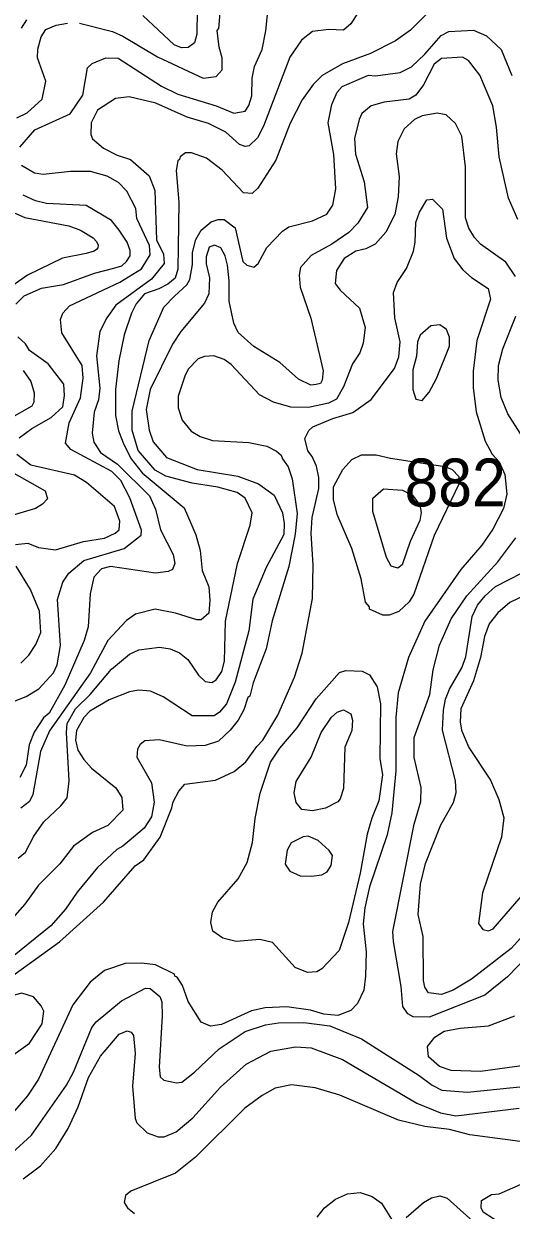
# Model space of a CAD drawing. Extents: x 673.3 to 698.5, y 6984.3 to 7012.3.
# Drawn here: x 685.618 to 686.433, y 6999.315 to 7001.299 of the extents above; entities that cross this region are included whole.
import ezdxf

# ---------------------------------------------------------------- set-up
doc = ezdxf.new("R2010")
doc.units = 0
doc.header["$LTSCALE"] = 0.032
doc.layers.add('1', color=7, linetype='Continuous', lineweight=25)
doc.layers.add('2', color=7, linetype='Continuous', lineweight=13)
doc.layers.add('21', color=7, linetype='Continuous')

msp = doc.modelspace()

# ---------------------------------------------------------------- linework, layer by layer
at = {"layer": '1'}
for points in [[(685.7112, 7001.2996), (685.7665, 7001.2857), (685.7835, 7001.278), (685.8415, 7001.2433), (685.9178, 7001.2077), (685.9395, 7001.2108), (685.9495, 7001.2218), (685.9495, 7001.2418), (685.9447, 7001.2594), (685.9414, 7001.2872), (685.9439, 7001.2905), (685.9462, 7001.317)], [(685.6063, 7001.1416), (685.6234, 7001.1497), (685.6483, 7001.1729), (685.6546, 7001.203), (685.6409, 7001.2418), (685.6414, 7001.256), (685.6471, 7001.277), (685.6547, 7001.2891), (685.6722, 7001.2965), (685.691, 7001.2996)], [(686.4446, 7000.9714), (686.4287, 7001.0069), (686.4129, 7001.076), (686.4089, 7001.1259), (686.4024, 7001.1617), (686.3809, 7001.2128), (686.3617, 7001.2375), (686.3518, 7001.2428), (686.3168, 7001.2409), (686.3044, 7001.2309), (686.2868, 7001.1965), (686.2735, 7001.1792), (686.2628, 7001.1724), (686.2207, 7001.1677), (686.199, 7001.1613), (686.1833, 7001.1489), (686.1787, 7001.1388), (686.1713, 7001.1069), (686.173, 7001.0805), (686.1874, 7001.0347), (686.1928, 7000.9913), (686.1769, 7000.9652), (686.1615, 7000.9498), (686.133, 7000.9301), (686.0988, 7000.9114), (686.081, 7000.8913), (686.0784, 7000.8782), (686.0804, 7000.8584), (686.0978, 7000.8066), (686.1189, 7000.7187)], [(685.6043, 7000.8297), (685.6183, 7000.8438), (685.6473, 7000.8566), (685.6845, 7000.8631), (685.7363, 7000.882), (685.7687, 7000.8903), (685.7817, 7000.8938), (685.7898, 7000.9014), (685.7956, 7000.9107), (685.7956, 7000.9198), (685.7905, 7000.9334), (685.7774, 7000.9535), (685.7646, 7000.9698), (685.7219, 7000.9951), (685.6558, 7000.9983), (685.6374, 7001.0026), (685.6168, 7001.012)], [(686.1189, 7000.7187), (686.1172, 7000.7028), (686.1143, 7000.6975), (686.1072, 7000.6956), (686.098, 7000.6946), (686.0774, 7000.7047), (686.0462, 7000.7322), (686.0028, 7000.7591), (685.9764, 7000.7826), (685.9695, 7000.7982), (685.9617, 7000.8349), (685.9617, 7000.8691), (685.9585, 7000.8951), (685.9547, 7000.9107), (685.9473, 7000.9244), (685.9368, 7000.9287), (685.9281, 7000.925), (685.9228, 7000.9093), (685.9227, 7000.8974), (685.9283, 7000.874), (685.9275, 7000.8472), (685.9202, 7000.8316), (685.8807, 7000.784), (685.8666, 7000.7632), (685.8293, 7000.6871), (685.8225, 7000.6541), (685.8274, 7000.6193), (685.8341, 7000.5999), (685.8564, 7000.5734), (685.9077, 7000.5538), (685.9761, 7000.5424), (686.0103, 7000.5294), (686.0366, 7000.5105), (686.0506, 7000.4809), (686.0537, 7000.4636), (686.0528, 7000.4452), (686.0235, 7000.3897), (686.0011, 7000.3369), (685.9943, 7000.2841), (685.9716, 7000.1981), (685.9568, 7000.1621), (685.9451, 7000.1478), (685.9361, 7000.1416), (685.8993, 7000.1416), (685.851, 7000.1737), (685.8298, 7000.1831), (685.8099, 7000.1848), (685.7949, 7000.1819), (685.7604, 7000.1688), (685.7285, 7000.1495), (685.7182, 7000.1389), (685.7061, 7000.1171), (685.7044, 7000.1014), (685.7084, 7000.0842), (685.7182, 7000.0687), (685.731, 7000.0546), (685.772, 7000.0216), (685.7817, 7000.0053), (685.7834, 6999.9839), (685.7584, 6999.9586), (685.7325, 6999.947), (685.7009, 6999.9239), (685.6781, 6999.8946), (685.6423, 6999.8588), (685.6196, 6999.8269), (685.5903, 6999.794)], [(685.6102, 7000.6068), (685.6313, 7000.6223), (685.6634, 7000.6407), (685.6829, 7000.6584), (685.6857, 7000.6771), (685.6849, 7000.6965), (685.6587, 7000.7304), (685.6276, 7000.7527), (685.6205, 7000.7637), (685.6081, 7000.7755)], [(685.6042, 7000.428), (685.6244, 7000.4306), (685.6425, 7000.4234), (685.6707, 7000.4194), (685.7177, 7000.4332), (685.7529, 7000.4388), (685.7708, 7000.4469), (685.7776, 7000.453), (685.7784, 7000.4671), (685.7696, 7000.4915), (685.7229, 7000.5321), (685.7024, 7000.544), (685.6295, 7000.5611), (685.6063, 7000.5785)], [(685.6129, 7000.2301), (685.626, 7000.2431), (685.6379, 7000.2612), (685.6465, 7000.2812), (685.6441, 7000.3167), (685.6293, 7000.3528), (685.6049, 7000.3919)], [(686.5193, 6999.8481), (686.433, 6999.7529), (686.3669, 6999.7018), (686.336, 6999.683), (686.3168, 6999.6759), (686.2948, 6999.6786), (686.2889, 6999.688), (686.2868, 6999.6996), (686.2859, 6999.773), (686.2778, 6999.8098), (686.2818, 6999.8606), (686.2899, 6999.8948), (686.3156, 6999.9594), (686.337, 6999.9972), (686.3412, 7000.0137), (686.3401, 7000.0331), (686.3185, 7000.1177), (686.3198, 7000.1515), (686.3233, 7000.1698), (686.3298, 7000.1863), (686.3509, 7000.2219), (686.3576, 7000.2404), (686.368, 7000.3078), (686.3772, 7000.3267), (686.3895, 7000.3422), (686.4072, 7000.3582), (686.4734, 7000.3918)], [(685.6167, 6999.3681), (685.6455, 6999.3897), (685.6712, 6999.4187), (685.6923, 6999.4521), (685.7087, 6999.4883), (685.7261, 6999.5375), (685.7459, 6999.5728), (685.7774, 6999.6096), (685.791, 6999.6154), (685.7977, 6999.6131), (685.8013, 6999.6073), (685.8042, 6999.5776), (685.7996, 6999.5225), (685.8044, 6999.4688), (685.8071, 6999.4615), (685.8241, 6999.4445), (685.8426, 6999.4381), (685.8529, 6999.4382), (685.873, 6999.4464), (685.9008, 6999.4699), (685.9469, 6999.5209), (685.9897, 6999.5594), (686.0311, 6999.5811)], [(686.0311, 6999.5811), (686.0722, 6999.5886), (686.0985, 6999.587), (686.1509, 6999.5673), (686.2755, 6999.4944), (686.3148, 6999.478), (686.3406, 6999.473), (686.4468, 6999.486)]]:
    msp.add_lwpolyline(points, dxfattribs=at)
at = {"layer": '2'}
for points in [[(685.6111, 7001.0924), (685.636, 7001.1213), (685.6955, 7001.1484), (685.7166, 7001.1795), (685.7242, 7001.2249), (685.7323, 7001.2321), (685.7552, 7001.2418), (685.7758, 7001.241), (685.8481, 7001.1945), (685.8754, 7001.1811), (685.9398, 7001.1615), (685.9691, 7001.1492), (685.9881, 7001.1528), (685.9942, 7001.1621), (685.9991, 7001.1784), (686, 7001.2079), (686.0039, 7001.2272), (686.0164, 7001.2556), (686.0229, 7001.2871), (686.0275, 7001.3306)], [(685.9081, 7001.3216), (685.9072, 7001.2815), (685.9037, 7001.267), (685.8931, 7001.2592), (685.8818, 7001.2582), (685.8696, 7001.2637), (685.8167, 7001.3127)], [(686.2958, 7001.3193), (686.2646, 7001.2882), (686.2397, 7001.27), (686.1977, 7001.249), (686.1512, 7001.2315), (686.1169, 7001.2121), (686.102, 7001.1969), (686.0835, 7001.1713), (686.0634, 7001.1325), (686.0397, 7001.0706), (686.0093, 7001.0241), (685.9999, 7001.0148), (685.9855, 7001.016), (685.9499, 7001.0541), (685.9237, 7001.074), (685.8982, 7001.083), (685.8882, 7001.083), (685.8795, 7001.0764), (685.8786, 7001.0719), (685.8753, 7001.0698), (685.873, 7001.0535), (685.877, 7001.0002), (685.8753, 7000.8884), (685.8709, 7000.8734), (685.8588, 7000.8635), (685.8435, 7000.8554), (685.8198, 7000.8473), (685.806, 7000.8303), (685.7982, 7000.8151), (685.7857, 7000.7786), (685.7768, 7000.7351), (685.7712, 7000.6874), (685.7712, 7000.6439), (685.7764, 7000.6183), (685.7851, 7000.5952), (685.7976, 7000.5715), (685.816, 7000.5478), (685.8862, 7000.4897), (685.8972, 7000.4641), (685.9059, 7000.4444), (685.9127, 7000.4183), (685.9162, 7000.3849), (685.9275, 7000.3572), (685.9292, 7000.3351), (685.9276, 7000.3137), (685.9147, 7000.3023), (685.9074, 7000.3021), (685.8719, 7000.3135), (685.8377, 7000.3199), (685.8049, 7000.3116), (685.7894, 7000.3014), (685.7585, 7000.2675), (685.7294, 7000.2139), (685.6607, 7000.1169), (685.6458, 7000.0824), (685.6328, 7000.0102), (685.6272, 6999.9987), (685.6128, 6999.9876)], [(685.6224, 7001.305), (685.6136, 7001.2913)], [(686.1777, 7001.3187), (686.1651, 7001.2986), (686.1528, 7001.2882), (686.1284, 7001.289), (686.1008, 7001.286), (686.0824, 7001.2712), (686.0627, 7001.2426), (686.0186, 7001.1276), (686.0087, 7001.1081), (685.9951, 7001.0947), (685.9882, 7001.0937), (685.9787, 7001.097), (685.9558, 7001.1176), (685.927, 7001.1317), (685.8911, 7001.1428), (685.8386, 7001.1658)], [(685.9884, 7000.5058), (685.9748, 7000.5153), (685.9425, 7000.5243), (685.8996, 7000.5309), (685.8553, 7000.5425), (685.8374, 7000.5525), (685.8089, 7000.5852), (685.7989, 7000.6194), (685.7989, 7000.6509), (685.8273, 7000.7693), (685.8522, 7000.8251), (685.8701, 7000.8433), (685.8908, 7000.8624), (685.8957, 7000.8713), (685.8998, 7000.8963), (685.8999, 7000.9163), (685.9058, 7000.9378), (685.9148, 7000.9537), (685.9314, 7000.9674), (685.9432, 7000.9713), (685.9529, 7000.9713), (685.9712, 7000.9578), (685.9841, 7000.9015), (685.9908, 7000.8951), (686.0025, 7000.8918), (686.0101, 7000.8979), (686.0242, 7000.9245), (686.0507, 7000.9521), (686.0614, 7000.9592), (686.1007, 7000.9692), (686.1246, 7000.9805), (686.1351, 7000.9953), (686.14, 7001.023), (686.1368, 7001.08), (686.1271, 7001.1333), (686.1331, 7001.1637), (686.1424, 7001.1846), (686.1507, 7001.1938), (686.1946, 7001.2125), (686.2063, 7001.2117), (686.2474, 7001.2171), (686.2663, 7001.2266), (686.2888, 7001.248), (686.3159, 7001.2793), (686.3288, 7001.2859), (686.3705, 7001.2882), (686.3918, 7001.2784), (686.4167, 7001.2558), (686.4341, 7001.2123)], [(685.8386, 7001.1658), (685.7939, 7001.1767), (685.7715, 7001.1735), (685.7409, 7001.1541), (685.7305, 7001.133), (685.7297, 7001.1138), (685.7325, 7001.1061), (685.7511, 7001.0905), (685.7741, 7001.0791), (685.7966, 7001.0719), (685.8273, 7001.0447), (685.8373, 7001.0201), (685.84, 7000.9374), (685.8514, 7000.9135), (685.8526, 7000.8977), (685.8312, 7000.8719), (685.772, 7000.8281), (685.7566, 7000.8072), (685.7452, 7000.7844), (685.7394, 7000.7437), (685.745, 7000.6897), (685.7426, 7000.67), (685.7354, 7000.6493), (685.7321, 7000.6144), (685.735, 7000.5993), (685.7463, 7000.5819), (685.7747, 7000.5624), (685.828, 7000.5097), (685.838, 7000.4874), (685.8463, 7000.4529), (685.8676, 7000.4116), (685.8705, 7000.3966), (685.8666, 7000.3867), (685.8594, 7000.3831), (685.8384, 7000.3803), (685.7631, 7000.3916), (685.7476, 7000.3873), (685.7349, 7000.3735), (685.7288, 7000.346), (685.7255, 7000.2906), (685.7189, 7000.2675), (685.6863, 7000.1928), (685.6602, 7000.1465), (685.6506, 7000.1383), (685.635, 7000.1144), (685.6269, 7000.0932), (685.6219, 7000.0591), (685.6111, 7000.0388)], [(686.4403, 7000.8762), (686.4243, 7000.9004), (686.3822, 7000.9304), (686.3718, 7000.9412), (686.3622, 7000.957), (686.3567, 7000.9745), (686.3566, 7001.0597), (686.3509, 7001.1107), (686.3401, 7001.1319), (686.3247, 7001.1465), (686.3092, 7001.149), (686.2845, 7001.145), (686.2714, 7001.1387), (686.2542, 7001.1231), (686.2436, 7001.102), (686.2411, 7001.0812), (686.2459, 7001.0431), (686.2443, 7001.0092), (686.2386, 7000.9799), (686.2238, 7000.9501), (686.2059, 7000.9301), (686.1902, 7000.9225), (686.1732, 7000.9184), (686.154, 7000.9062), (686.1409, 7000.8861), (686.1386, 7000.8646), (686.1474, 7000.8532), (686.1797, 7000.8235), (686.189, 7000.7907), (686.1856, 7000.7647), (686.18, 7000.7486), (686.1676, 7000.7302), (686.1525, 7000.6919), (686.1409, 7000.6711), (686.1279, 7000.6645), (686.0942, 7000.6572), (686.0646, 7000.6579), (686.0357, 7000.6664), (686.0121, 7000.6784), (685.9647, 7000.7289), (685.953, 7000.7372), (685.9359, 7000.7434), (685.92, 7000.7427), (685.9097, 7000.7385), (685.8931, 7000.7212), (685.887, 7000.7098), (685.8762, 7000.6763), (685.876, 7000.6565), (685.8826, 7000.6362), (685.898, 7000.6175), (685.9131, 7000.6089), (685.9334, 7000.6023), (685.9941, 7000.5985), (686.0242, 7000.5925), (686.0407, 7000.5843), (686.0486, 7000.5774), (686.0504, 7000.5712), (686.06, 7000.5581), (686.0668, 7000.538), (686.075, 7000.48), (686.0717, 7000.4457), (686.061, 7000.3914), (686.0334, 7000.3004), (686.0233, 7000.2538), (686.0017, 7000.1967), (685.9961, 7000.1748), (685.9929, 7000.1724), (685.986, 7000.152), (685.9767, 7000.1348), (685.963, 7000.1176), (685.9434, 7000.0996), (685.9213, 7000.092), (685.8911, 7000.0912), (685.8441, 7000.1017), (685.8201, 7000.1), (685.8125, 7000.0941), (685.8078, 7000.0862), (685.807, 7000.0726), (685.8315, 7000.0298), (685.8362, 6999.9977), (685.8314, 6999.9731), (685.819, 6999.9541), (685.7833, 6999.9239), (685.7733, 6999.9183)], [(685.585, 7000.1597), (685.6215, 7000.1742), (685.643, 7000.1872), (685.6675, 7000.2137), (685.6734, 7000.2271), (685.6791, 7000.2594), (685.6743, 7000.3362), (685.683, 7000.3651), (685.6932, 7000.3805), (685.718, 7000.4016), (685.7859, 7000.4214), (685.8144, 7000.4436), (685.815, 7000.4521), (685.7953, 7000.5064), (685.7799, 7000.5352), (685.7649, 7000.5502), (685.6963, 7000.587), (685.6876, 7000.5976), (685.6936, 7000.6315), (685.7125, 7000.6734), (685.7173, 7000.706), (685.7157, 7000.7276), (685.6817, 7000.7821), (685.6791, 7000.8042), (685.683, 7000.8148), (685.694, 7000.8274), (685.7787, 7000.8669), (685.8149, 7000.8889), (685.8295, 7000.9125), (685.8279, 7000.9283), (685.807, 7000.9732), (685.8055, 7000.9901), (685.7904, 7001.019), (685.7763, 7001.0331), (685.7574, 7001.0442), (685.7295, 7001.0519), (685.6959, 7001.052), (685.6503, 7001.0465), (685.6359, 7001.0489), (685.6141, 7001.0616)], [(686.2427, 7000.8664), (686.258, 7000.8898), (686.2698, 7000.9186), (686.2728, 7000.9334), (686.2737, 7000.9666), (686.2797, 7000.9837), (686.2921, 7001.0044), (686.3014, 7001.0057), (686.3183, 7000.9885), (686.325, 7000.9403), (686.3379, 7000.9063), (686.3526, 7000.8876), (686.3671, 7000.8747), (686.395, 7000.8561), (686.3989, 7000.8385), (686.3759, 7000.769), (686.3698, 7000.718), (686.3698, 7000.6907), (686.3746, 7000.65), (686.39, 7000.601), (686.4015, 7000.5795), (686.413, 7000.5664), (686.4226, 7000.5455), (686.4259, 7000.5122), (686.4206, 7000.4882), (686.4026, 7000.4541), (686.3839, 7000.4269), (686.3489, 7000.3862), (686.2889, 7000.3002), (686.2616, 7000.2391), (686.244, 7000.1801), (686.2402, 7000.1391), (686.2402, 7000.0501), (686.2337, 6999.9796), (686.2257, 6999.9427), (686.1963, 6999.856), (686.1882, 6999.8206), (686.1856, 6999.7939), (686.1905, 6999.7472), (686.1897, 6999.7069), (686.1865, 6999.6834), (686.1762, 6999.6609), (686.1648, 6999.6494), (686.1434, 6999.6408), (686.12, 6999.6431), (686.0975, 6999.6496), (686.0581, 6999.6554), (686.0218, 6999.6537), (685.9986, 6999.6486), (685.9485, 6999.626), (685.9302, 6999.6229), (685.9143, 6999.6297), (685.8926, 6999.6642), (685.8835, 6999.6912), (685.8745, 6999.7051), (685.8707, 6999.7068), (685.8702, 6999.7101), (685.8379, 6999.7254), (685.8147, 6999.7286), (685.7874, 6999.7278), (685.7527, 6999.7161), (685.7286, 6999.6967), (685.6996, 6999.6587), (685.6423, 6999.5343), (685.6241, 6999.5067), (685.5957, 6999.4735)], [(685.5681, 7000.9972), (685.6197, 7000.9747), (685.693, 7000.9608), (685.7128, 7000.9534), (685.734, 7000.9408), (685.7394, 7000.9347), (685.7423, 7000.9286), (685.7419, 7000.9239), (685.7397, 7000.9211), (685.7354, 7000.9185), (685.722, 7000.9144), (685.6826, 7000.9069), (685.6239, 7000.8783), (685.5846, 7000.8508)], [(685.5629, 6999.6816), (685.6774, 6999.7643), (685.7514, 6999.8304), (685.8043, 6999.8913), (685.8187, 6999.9009), (685.8462, 6999.9391), (685.8657, 6999.988), (685.8675, 6999.998), (685.8772, 7000.0161), (685.8875, 7000.0274), (685.9386, 7000.0341), (685.9696, 7000.0486), (685.9892, 7000.0648), (686.0075, 7000.0905), (686.0179, 7000.1009), (686.043, 7000.143), (686.0709, 7000.2062), (686.0838, 7000.2467), (686.101, 7000.3382), (686.1018, 7000.3945), (686.0986, 7000.4464), (686.1002, 7000.4733), (686.1115, 7000.5217), (686.1115, 7000.5404), (686.1076, 7000.5591), (686.1004, 7000.5752), (686.0932, 7000.5847), (686.088, 7000.6055), (686.0945, 7000.6188), (686.1012, 7000.625), (686.1351, 7000.6388), (686.1681, 7000.6487), (686.1989, 7000.6704), (686.2379, 7000.7225), (686.2452, 7000.7421), (686.2475, 7000.7668), (686.2385, 7000.8069), (686.2362, 7000.8496), (686.2427, 7000.8664)], [(686.4521, 7000.608), (686.4279, 7000.6466), (686.4165, 7000.674), (686.4116, 7000.7031), (686.4121, 7000.7274), (686.4194, 7000.7551), (686.4412, 7000.81)], [(685.6168, 7000.7191), (685.6297, 7000.7005), (685.6351, 7000.6819), (685.6344, 7000.6659), (685.6315, 7000.6592), (685.5939, 7000.6385)], [(685.6009, 7000.5474), (685.6534, 7000.518), (685.6572, 7000.5048), (685.6492, 7000.4954), (685.6373, 7000.4884), (685.5865, 7000.4736)], [(685.6083, 6999.9038), (685.6207, 6999.9138), (685.6345, 6999.9407), (685.6513, 6999.9646), (685.6797, 6999.9915), (685.6905, 7000.005), (685.6938, 7000.0329), (685.689, 7000.1141), (685.6905, 7000.1291), (685.7042, 7000.1536), (685.7286, 7000.1772), (685.7646, 7000.2198), (685.7945, 7000.2449), (685.8102, 7000.2523), (685.845, 7000.2564), (685.8626, 7000.2539), (685.8786, 7000.2474), (685.8924, 7000.236), (685.9102, 7000.2099), (685.9213, 7000.1994), (685.9324, 7000.1978), (685.9399, 7000.2021), (685.9494, 7000.216), (685.9534, 7000.2331), (685.9551, 7000.3001), (685.9755, 7000.3963), (685.9968, 7000.4603), (685.9998, 7000.4814), (685.9884, 7000.5058)], [(686.359, 7000.3425), (686.4108, 7000.3992), (686.4408, 7000.4394)], [(686.5063, 7000.3673), (686.4308, 7000.331), (686.4108, 7000.3138), (686.3967, 7000.2958), (686.3885, 7000.2746), (686.3818, 7000.2395), (686.3701, 7000.2004), (686.3493, 7000.1535), (686.3478, 7000.132), (686.3501, 7000.1177), (686.3622, 7000.089), (686.3985, 7000.0343), (686.4125, 7000.0018), (686.421, 6999.9714), (686.417, 6999.9391), (686.3851, 6999.846), (686.3788, 6999.7945), (686.3856, 6999.7848), (686.3953, 6999.7826), (686.4032, 6999.7859), (686.4867, 6999.8824)], [(686.5154, 6999.7963), (686.4273, 6999.7057), (686.389, 6999.6749), (686.2963, 6999.6382), (686.2693, 6999.6389), (686.2605, 6999.6434), (686.2518, 6999.6561), (686.2492, 6999.6894), (686.2361, 6999.7645), (686.2354, 6999.7814), (686.2709, 6999.9606), (686.2819, 6999.9988), (686.2825, 7000.0222), (686.2712, 7000.0722), (686.2712, 7000.1057), (686.297, 7000.1773), (686.3028, 7000.2189), (686.3136, 7000.26), (686.333, 7000.3037), (686.359, 7000.3425)], [(685.7733, 6999.9183), (685.741, 6999.8883), (685.7069, 6999.8473), (685.6874, 6999.8186), (685.6628, 6999.7906), (685.5752, 6999.7202)], [(685.2894, 6999.2984), (685.3006, 6999.3202), (685.3334, 6999.365), (685.3696, 6999.3997), (685.4229, 6999.4308), (685.47, 6999.4626), (685.5548, 6999.5426), (685.6276, 6999.5949), (685.6486, 6999.6271), (685.6514, 6999.648), (685.6468, 6999.6573), (685.6338, 6999.6723), (685.6147, 6999.6783), (685.5936, 6999.6725), (685.5702, 6999.6616), (685.5135, 6999.6276), (685.4916, 6999.6174), (685.4448, 6999.6082), (685.3895, 6999.6163)], [(685.598, 6999.4107), (685.6308, 6999.441), (685.6894, 6999.5245), (685.7009, 6999.5462), (685.7319, 6999.6209), (685.7389, 6999.6305), (685.7814, 6999.6655), (685.8216, 6999.6863), (685.829, 6999.6862), (685.8456, 6999.6728), (685.8485, 6999.6636), (685.8493, 6999.6401), (685.8444, 6999.5544), (685.8458, 6999.5381), (685.8523, 6999.533), (685.8731, 6999.5284), (685.8822, 6999.5292), (685.9037, 6999.546), (685.9445, 6999.5852), (685.9884, 6999.6141), (686.0223, 6999.6253), (686.0442, 6999.6285), (686.0866, 6999.6293), (686.1301, 6999.6235), (686.1827, 6999.6019), (686.2793, 6999.5406), (686.3011, 6999.5244), (686.3171, 6999.5161), (686.3601, 6999.5129), (686.464, 6999.5235)], [(686.5159, 6999.5659), (686.3822, 6999.5472), (686.3331, 6999.5488), (686.3133, 6999.5554), (686.2947, 6999.5719), (686.2932, 6999.5891), (686.3057, 6999.6049), (686.3209, 6999.6147), (686.348, 6999.6196), (686.3956, 6999.6234), (686.4392, 6999.6401)], [(686.4564, 6999.4292), (686.3643, 6999.4412), (686.3301, 6999.4501), (686.2889, 6999.4551), (686.2445, 6999.4658), (686.1464, 6999.5078), (686.1053, 6999.5202), (686.0655, 6999.5252), (686.0384, 6999.5194), (686.0165, 6999.5074), (685.9874, 6999.4857), (685.9052, 6999.4042), (685.8719, 6999.3776), (685.797, 6999.3474), (685.7878, 6999.34), (685.7859, 6999.3284), (685.7912, 6999.3195), (685.8031, 6999.3097)], [(686.4405, 6999.2651), (686.432, 6999.2802), (686.4211, 6999.2898), (686.3863, 6999.3122), (686.3828, 6999.3195), (686.3835, 6999.3319), (686.4005, 6999.3417), (686.4134, 6999.3426), (686.4731, 6999.3687)], [(686.1084, 6999.3039), (686.1211, 6999.3193), (686.1393, 6999.3337), (686.1594, 6999.3428), (686.1805, 6999.3451), (686.2006, 6999.3381), (686.2165, 6999.3272), (686.2328, 6999.3006)], [(686.2575, 6999.3032), (686.2867, 6999.3282), (686.2999, 6999.3362), (686.3139, 6999.3395), (686.3262, 6999.3353), (686.3966, 6999.2727)]]:
    msp.add_lwpolyline(points, dxfattribs=at)
for points in [[(686.2958, 7000.683), (686.3085, 7000.7058), (686.3298, 7000.7598), (686.3298, 7000.775), (686.325, 7000.7877), (686.314, 7000.7955), (686.2987, 7000.7935), (686.281, 7000.7783), (686.2768, 7000.7668), (686.2746, 7000.7429), (686.2689, 7000.7201), (686.2685, 7000.6874), (686.2737, 7000.6713), (686.2844, 7000.6688)], [(686.1667, 7000.4215), (686.1424, 7000.4782), (686.136, 7000.5034), (686.1361, 7000.5244), (686.1517, 7000.5537), (686.1664, 7000.5701), (686.1827, 7000.578), (686.2073, 7000.5782), (686.2315, 7000.5725), (686.3225, 7000.5588), (686.3345, 7000.5535), (686.3457, 7000.542), (686.3465, 7000.53), (686.3043, 7000.4431), (686.2706, 7000.345), (686.2626, 7000.3325), (686.2452, 7000.3161), (686.229, 7000.3102), (686.2188, 7000.3102), (686.1965, 7000.3199), (686.196, 7000.3242), (686.1893, 7000.332), (686.1824, 7000.3707)], [(686.2019, 7000.4833), (686.2019, 7000.5054), (686.2194, 7000.5211), (686.2515, 7000.5188), (686.2682, 7000.5105), (686.2804, 7000.4941), (686.2826, 7000.4816), (686.2805, 7000.4684), (686.2644, 7000.4334), (686.2509, 7000.3943), (686.2434, 7000.3884), (686.2326, 7000.3918), (686.2247, 7000.4066)], [(685.9765, 6999.8691), (685.9918, 6999.8965), (686.0006, 6999.9301), (686.0049, 6999.9704), (686.0131, 7000.0124), (686.0305, 7000.0642), (686.0462, 7000.0878), (686.0751, 7000.1215), (686.1068, 7000.1703), (686.1461, 7000.2142), (686.1569, 7000.2174), (686.1842, 7000.2166), (686.1965, 7000.2102), (686.2092, 7000.1901), (686.2149, 7000.162), (686.2134, 7000.0705), (686.2182, 7000.0431), (686.2119, 6999.9997), (686.1999, 6999.9708), (686.1922, 6999.944), (686.1808, 6999.8788), (686.161, 6999.7961), (686.1457, 6999.7493), (686.1162, 6999.7188), (686.1082, 6999.7139), (686.0923, 6999.7125), (686.0717, 6999.7212), (686.034, 6999.763), (686.0128, 6999.7677), (685.9729, 6999.7646), (685.9508, 6999.7699), (685.9341, 6999.782), (685.9308, 6999.7965), (685.9333, 6999.8141), (685.9427, 6999.8302)], [(686.0985, 7000.0727), (686.1151, 7000.1138), (686.1324, 7000.1396), (686.1423, 7000.1479), (686.1525, 7000.1521), (686.1651, 7000.1449), (686.1677, 7000.1345), (686.1669, 7000.1174), (686.1549, 7000.0893), (686.153, 7000.0203), (686.1474, 7000.0033), (686.1431, 6999.9981), (686.1228, 6999.9873), (686.1007, 6999.9829), (686.0832, 6999.9854), (686.0734, 6999.9967), (686.0701, 7000.0131), (686.0737, 7000.0322)], [(686.1164, 6999.8762), (686.1252, 6999.881), (686.1319, 6999.8916), (686.1343, 6999.9084), (686.1286, 6999.9168), (686.1102, 6999.9334), (686.0936, 6999.9404), (686.0855, 6999.9396), (686.065, 6999.9296), (686.0582, 6999.917), (686.0549, 6999.8937), (686.0628, 6999.8824), (686.08, 6999.8743), (686.0993, 6999.8737)]]:
    msp.add_lwpolyline(points, close=True, dxfattribs=at)

# ---------------------------------------------------------------- texts
at = {"layer": '21', "width": 0.95}
msp.add_text('882', height=0.08, dxfattribs=at).set_placement((686.2547, 7000.4919))

doc.saveas('drawing.dxf')
